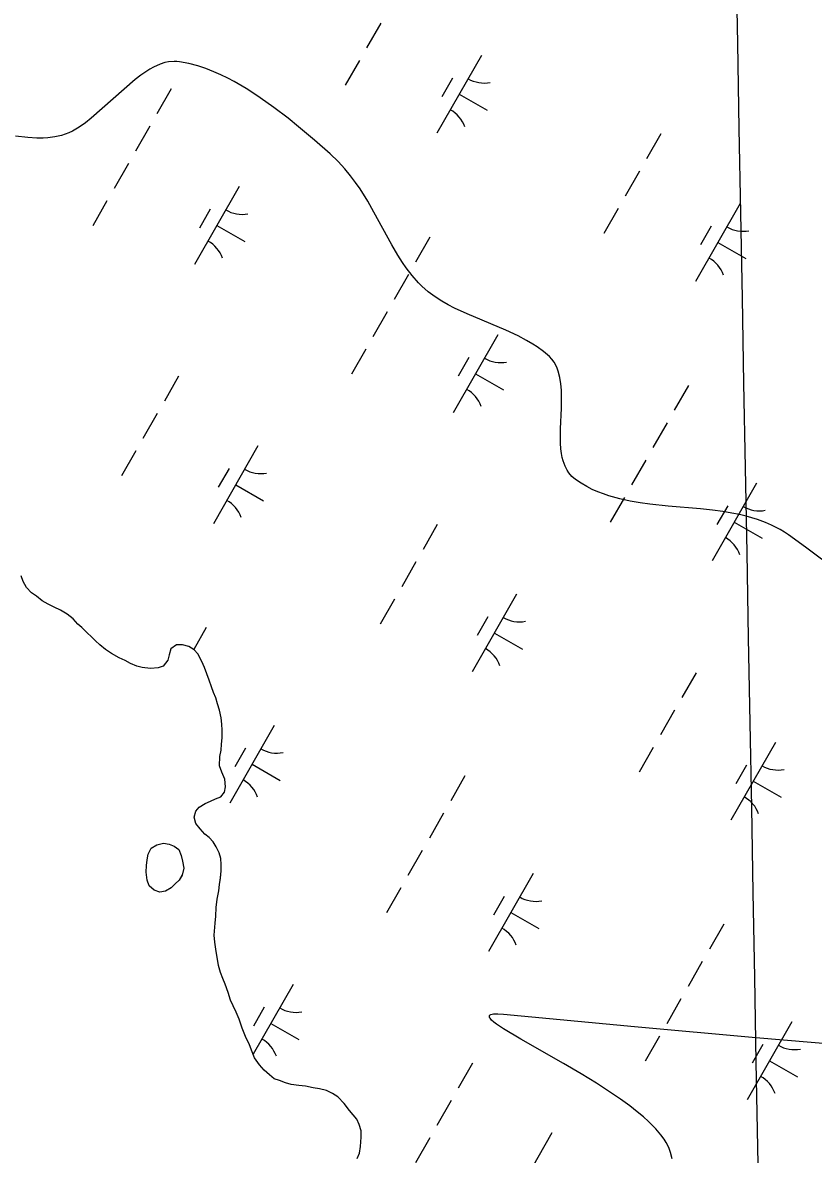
# Model space of a CAD drawing. Extents: x 3930721 to 3950824, y 220441 to 242861.
# Drawn here: x 3945636 to 3946077, y 232062 to 232693 of the extents above; entities that cross this region are included whole.
import ezdxf

# ---------------------------------------------------------------- set-up
doc = ezdxf.new("R2010")
doc.units = 0
for name, color, linetype in [('V-GRID-MAJR', 7, 'Continuous'), ('V-SITE-VEGE', 7, 'Continuous'), ('V-TOPO-SHOR', 7, 'Continuous'), ('V-WETL-SWMP', 7, 'Continuous')]:
    doc.layers.add(name, color=color, linetype=linetype)

msp = doc.modelspace()

# ---------------------------------------------------------------- linework, layer by layer
at = {"layer": 'V-GRID-MAJR'}
msp.add_spline([(3946094.66, 229416.34), (3946078.33, 230314.51), (3945968.14, 236374.43), (3945944.62, 237667.83)], degree=3, dxfattribs=at)
at = {"layer": 'V-SITE-VEGE'}
for p, q in [((3945704.94, 232665.87), (3945702.25, 232664)), ((3945707.3, 232667.34), (3945704.94, 232665.87)), ((3945709.36, 232668.48), (3945707.3, 232667.34)), ((3945712.97, 232670.1), (3945709.36, 232668.48)), ((3945715.68, 232670.98), (3945712.97, 232670.1)), ((3945717.71, 232671.42), (3945715.68, 232670.98)), ((3945720.76, 232671.7), (3945717.71, 232671.42)), ((3945722.29, 232671.66), (3945720.76, 232671.7)), ((3945723.81, 232671.49), (3945722.29, 232671.66)), ((3945729.05, 232670.47), (3945723.81, 232671.49)), ((3945733.96, 232669.15), (3945729.05, 232670.47)), ((3945738.58, 232667.62), (3945733.96, 232669.15)), ((3945742.9, 232665.92), (3945738.58, 232667.62)), ((3945746.96, 232664.13), (3945742.9, 232665.92)), ((3945699.17, 232661.64), (3945674.56, 232639.96)), ((3945702.25, 232664), (3945699.17, 232661.64)), ((3945750.77, 232662.27), (3945746.96, 232664.13)), ((3945754.35, 232660.38), (3945750.77, 232662.27)), ((3945761.05, 232656.48), (3945754.35, 232660.38)), ((3945766.91, 232652.73), (3945761.05, 232656.48)), ((3945772.04, 232649.2), (3945766.91, 232652.73)), ((3945776.53, 232645.95), (3945772.04, 232649.2)), ((3945784.38, 232639.93), (3945776.53, 232645.95)), ((3945667.77, 232635), (3945664.03, 232632.81)), ((3945671.28, 232637.42), (3945667.77, 232635)), ((3945674.56, 232639.96), (3945671.28, 232637.42)), ((3945790.25, 232635.19), (3945784.38, 232639.93)), ((3945799.06, 232627.77), (3945790.25, 232635.19)), ((3945639.19, 232629.18), (3945632.38, 232630.03)), ((3945644.15, 232628.88), (3945639.19, 232629.18)), ((3945647.77, 232628.88), (3945644.15, 232628.88)), ((3945650.43, 232629.02), (3945647.77, 232628.88)), ((3945654.31, 232629.52), (3945650.43, 232629.02)), ((3945658.05, 232630.37), (3945654.31, 232629.52)), ((3945660.11, 232631.05), (3945658.05, 232630.37)), ((3945662.1, 232631.87), (3945660.11, 232631.05)), ((3945664.03, 232632.81), (3945662.1, 232631.87)), ((3945807.84, 232620.09), (3945799.06, 232627.77)), ((3945812.25, 232615.91), (3945807.84, 232620.09)), ((3945816.01, 232611.83), (3945812.25, 232615.91)), ((3945819.26, 232607.9), (3945816.01, 232611.83)), ((3945822.09, 232604.14), (3945819.26, 232607.9)), ((3945824.56, 232600.55), (3945822.09, 232604.14)), ((3945828.85, 232593.72), (3945824.56, 232600.55)), ((3945832.3, 232587.68), (3945828.85, 232593.72)), ((3945842.23, 232569.36), (3945832.3, 232587.68)), ((3945845.55, 232563.71), (3945842.23, 232569.36)), ((3945848.17, 232559.59), (3945845.55, 232563.71)), ((3945850.24, 232556.6), (3945848.17, 232559.59)), ((3945853.55, 232552.26), (3945850.24, 232556.6)), ((3945857.16, 232548.14), (3945853.55, 232552.26)), ((3945858.93, 232546.36), (3945857.16, 232548.14)), ((3945862.63, 232543.16), (3945858.93, 232546.36)), ((3945866.38, 232540.41), (3945862.63, 232543.16)), ((3945870.12, 232538.04), (3945866.38, 232540.41)), ((3945873.78, 232535.97), (3945870.12, 232538.04)), ((3945877.33, 232534.14), (3945873.78, 232535.97)), ((3945884.23, 232530.93), (3945877.33, 232534.14)), ((3945905.96, 232521.78), (3945884.23, 232530.93)), ((3945912.68, 232518.65), (3945905.96, 232521.78)), ((3945917.5, 232516.11), (3945912.68, 232518.65)), ((3945920.95, 232514.07), (3945917.5, 232516.11)), ((3945923.43, 232512.45), (3945920.95, 232514.07)), ((3945926.96, 232509.85), (3945923.43, 232512.45)), ((3945930.22, 232507.03), (3945926.96, 232509.85)), ((3945931.61, 232505.54), (3945930.22, 232507.03)), ((3945932.77, 232503.98), (3945931.61, 232505.54)), ((3945933.73, 232502.35), (3945932.77, 232503.98)), ((3945934.52, 232500.66), (3945933.73, 232502.35)), ((3945935.16, 232498.95), (3945934.52, 232500.66)), ((3945936.08, 232495.41), (3945935.16, 232498.95)), ((3945936.62, 232491.86), (3945936.08, 232495.41)), ((3945936.9, 232488.36), (3945936.62, 232491.86)), ((3945936.87, 232478.4), (3945936.99, 232484.97)), ((3945936.99, 232484.97), (3945936.9, 232488.36)), ((3945936.36, 232466.7), (3945936.87, 232478.4)), ((3945936.3, 232462.4), (3945936.36, 232466.7)), ((3945936.4, 232458.74), (3945936.3, 232462.4)), ((3945936.63, 232455.63), (3945936.4, 232458.74)), ((3945936.97, 232453.02), (3945936.63, 232455.63)), ((3945937.39, 232450.82), (3945936.97, 232453.02)), ((3945937.88, 232448.96), (3945937.39, 232450.82)), ((3945938.98, 232445.91), (3945937.88, 232448.96)), ((3945940.07, 232443.79), (3945938.98, 232445.91)), ((3945941.04, 232442.31), (3945940.07, 232443.79)), ((3945942.76, 232440.28), (3945941.04, 232442.31)), ((3945944.84, 232438.5), (3945942.76, 232440.28)), ((3945947.92, 232436.41), (3945944.84, 232438.5)), ((3945951.03, 232434.59), (3945947.92, 232436.41)), ((3945954.13, 232433.01), (3945951.03, 232434.59)), ((3945957.22, 232431.64), (3945954.13, 232433.01)), ((3945960.3, 232430.45), (3945957.22, 232431.64)), ((3945963.34, 232429.42), (3945960.3, 232430.45)), ((3945969.41, 232427.73), (3945963.34, 232429.42)), ((3945975.26, 232426.47), (3945969.41, 232427.73)), ((3945980.88, 232425.52), (3945975.26, 232426.47)), ((3945986.23, 232424.79), (3945980.88, 232425.52)), ((3945996.44, 232423.71), (3945986.23, 232424.79)), ((3946014.47, 232422.12), (3945996.44, 232423.71)), ((3946021.17, 232421.4), (3946014.47, 232422.12)), ((3946026.96, 232420.62), (3946021.17, 232421.4)), ((3946031.96, 232419.81), (3946026.96, 232420.62)), ((3946036.26, 232418.95), (3946031.96, 232419.81)), ((3946039.96, 232418.09), (3946036.26, 232418.95)), ((3946046.27, 232416.25), (3946039.96, 232418.09)), ((3946050.84, 232414.57), (3946046.27, 232416.25)), ((3946054.17, 232413.13), (3946050.84, 232414.57)), ((3946058.98, 232410.62), (3946054.17, 232413.13)), ((3946061.31, 232409.2), (3946058.98, 232410.62)), ((3946063.57, 232407.66), (3946061.31, 232409.2)), ((3946073.11, 232400.75), (3946063.57, 232407.66)), ((3946090.8, 232387.52), (3946073.11, 232400.75)), ((3945896.68, 232139.31), (3945896.82, 232139.64)), ((3945896.8, 232138.53), (3945896.68, 232139.31)), ((3945897.05, 232138.08), (3945896.8, 232138.53)), ((3945896.82, 232139.64), (3945897.12, 232139.93)), ((3945897.9, 232137.1), (3945897.05, 232138.08)), ((3945897.12, 232139.93), (3945897.59, 232140.17)), ((3945897.59, 232140.17), (3945899.07, 232140.5)), ((3945899.13, 232135.99), (3945897.9, 232137.1)), ((3945899.07, 232140.5), (3945901.38, 232140.59)), ((3945900.69, 232134.79), (3945899.13, 232135.99)), ((3945901.38, 232140.59), (3945904.65, 232140.42)), ((3945904.65, 232140.42), (3945977.72, 232133.56)), ((3945904.58, 232132.18), (3945900.69, 232134.79)), ((3945914.25, 232126.41), (3945904.58, 232132.18)), ((3945977.72, 232133.56), (3946045.3, 232127.45)), ((3945938.1, 232112.87), (3945914.25, 232126.41)), ((3946045.3, 232127.45), (3946112.89, 232121.57)), ((3945947.89, 232107.13), (3945938.1, 232112.87)), ((3945956.46, 232101.88), (3945947.89, 232107.13)), ((3945963.78, 232097.15), (3945956.46, 232101.88)), ((3945969.93, 232092.94), (3945963.78, 232097.15)), ((3945975.02, 232089.22), (3945969.93, 232092.94)), ((3945979.22, 232085.94), (3945975.02, 232089.22)), ((3945982.64, 232083.07), (3945979.22, 232085.94)), ((3945985.43, 232080.55), (3945982.64, 232083.07)), ((3945989.54, 232076.44), (3945985.43, 232080.55)), ((3945992.39, 232073.1), (3945989.54, 232076.44)), ((3945994.21, 232070.62), (3945992.39, 232073.1)), ((3945995.38, 232068.77), (3945994.21, 232070.62)), ((3945996.81, 232066.03), (3945995.38, 232068.77)), ((3945997.81, 232063.32), (3945996.81, 232066.03)), ((3945998.62, 232059.79), (3945997.81, 232063.32))]:
    msp.add_line(p, q, dxfattribs=at)
at = {"layer": 'V-TOPO-SHOR'}
for points in [[(3945752.33, 232148.27), (3945750.97, 232152.52), (3945749.29, 232157.08), (3945747.95, 232160.34), (3945746.6, 232163.6), (3945745.58, 232167.52), (3945744.88, 232172.1), (3945744.19, 232175.36), (3945743.49, 232180.6), (3945743.12, 232184.52), (3945743.71, 232191.08), (3945744, 232195.01), (3945744.27, 232199.92), (3945744.88, 232204.51), (3945745.81, 232209.1), (3945746.11, 232212.71), (3945746.72, 232216.32), (3945747.01, 232220.25), (3945746.98, 232223.85), (3945746.94, 232227.12), (3945745.93, 232230.38), (3945744.26, 232233.64), (3945742.59, 232236.57), (3945740.28, 232238.84), (3945737.96, 232240.78), (3945735.32, 232243.7), (3945733, 232246.62), (3945731.98, 232250.21), (3945732.93, 232253.5), (3945734.87, 232255.81), (3945738.12, 232257.8), (3945741.05, 232259.14), (3945743.99, 232260.48), (3945746.92, 232261.5), (3945748.86, 232264.14), (3945749.48, 232267.09), (3945749.12, 232271.34), (3945747.44, 232275.25), (3945746.09, 232278.84), (3945746.37, 232284.08), (3945746.98, 232287.69), (3945747.28, 232290.96), (3945747.57, 232294.57), (3945747.53, 232298.82), (3945747.5, 232302.1), (3945747.13, 232305.7), (3945746.11, 232309.94), (3945745.09, 232313.53), (3945744.07, 232316.8), (3945742.73, 232319.73), (3945741.72, 232322.99), (3945740.37, 232326.58), (3945739.02, 232330.17), (3945737.68, 232333.76), (3945736.34, 232337.02), (3945734, 232341.25), (3945732.02, 232343.52), (3945729.05, 232345.46), (3945725.44, 232346.4), (3945722.17, 232346.37), (3945718.92, 232344.04), (3945717.96, 232340.76), (3945717.34, 232337.81), (3945714.75, 232334.51), (3945711.82, 232333.49), (3945707.57, 232333.12), (3945702.98, 232333.73), (3945700.02, 232334.36), (3945696.41, 232335.96), (3945693.44, 232337.56), (3945690.15, 232339.17), (3945685.87, 232341.42), (3945682.58, 232343.68), (3945679.28, 232346.26), (3945676.96, 232348.53), (3945674.65, 232350.8), (3945672.33, 232353.07), (3945669.36, 232355.98), (3945667.04, 232357.92), (3945664.4, 232360.84), (3945661.1, 232363.43), (3945657.47, 232365.68), (3945653.86, 232367.28), (3945650.56, 232369.03), (3945647.13, 232370.92), (3945644.01, 232373.47), (3945641.23, 232375.41), (3945638.39, 232378.25), (3945636.57, 232381.56), (3945635.41, 232384.88)], [(3945726.28, 232221.77), (3945725.33, 232218), (3945723.56, 232215.19), (3945721.46, 232213.05), (3945719.19, 232210.89), (3945715.93, 232209.06), (3945712.83, 232208.37), (3945709.71, 232209.49), (3945706.9, 232211.92), (3945705.72, 232215.18), (3945705.19, 232219.59), (3945705.31, 232223.36), (3945705.77, 232226.47), (3945706.39, 232229.59), (3945708, 232232.88), (3945711.09, 232234.88), (3945714.84, 232235.73), (3945718.12, 232235.11), (3945720.92, 232233.99), (3945723.39, 232232.22), (3945724.73, 232228.79), (3945725.42, 232225.69), (3945726.28, 232221.77)], [(3945822.95, 232059.94), (3945824.23, 232062.9), (3945824.85, 232066.51), (3945825.12, 232071.75), (3945825.09, 232075.35), (3945824.07, 232078.94), (3945822.73, 232081.87), (3945818.75, 232086.74), (3945815.77, 232090.64), (3945812.13, 232094.21), (3945809.16, 232096.14), (3945805.88, 232097.74), (3945801.93, 232098.69), (3945798.33, 232099.3), (3945794.06, 232100.24), (3945790.46, 232100.53), (3945786.2, 232101.15), (3945782.91, 232102.09), (3945779.63, 232103.37), (3945776.67, 232104.32), (3945774.03, 232106.59), (3945771.06, 232109.18), (3945768.41, 232112.1), (3945765.75, 232116), (3945764.07, 232120.24), (3945762.72, 232123.83), (3945761.05, 232127.08), (3945758.7, 232132.62), (3945757.02, 232137.52), (3945755.34, 232141.43), (3945753.67, 232145.01), (3945752.33, 232148.27)]]:
    msp.add_lwpolyline(points, dxfattribs=at)
at = {"layer": 'V-WETL-SWMP'}
for p, q in [((3945836.1, 232693.07), (3945828.15, 232679.18)), ((3945824.17, 232672.24), (3945816.22, 232658.35)), ((3945892.29, 232675.05), (3945867.44, 232631.66)), ((3945876.16, 232662.4), (3945870.19, 232651.99)), ((3945719.13, 232656.34), (3945711.18, 232642.46)), ((3945879.87, 232653.36), (3945895.49, 232644.41)), ((3945707.2, 232635.51), (3945699.25, 232621.63)), ((3945992.37, 232631.23), (3945984.42, 232617.34)), ((3945695.27, 232614.69), (3945687.32, 232600.8)), ((3945980.44, 232610.4), (3945972.49, 232596.52)), ((3945757.1, 232601.84), (3945732.25, 232558.45)), ((3945683.35, 232593.86), (3945675.39, 232579.98)), ((3946036.63, 232592.39), (3946011.79, 232549)), ((3945740.96, 232589.19), (3945735, 232578.77)), ((3945968.51, 232589.57), (3945960.56, 232575.69)), ((3945744.68, 232580.15), (3945760.3, 232571.2)), ((3946020.5, 232579.73), (3946014.53, 232569.32)), ((3945863.47, 232573.67), (3945855.52, 232559.79)), ((3946024.21, 232570.69), (3946039.83, 232561.75)), ((3945851.54, 232552.85), (3945843.59, 232538.96)), ((3945839.62, 232532.02), (3945831.66, 232518.14)), ((3945901.44, 232519.17), (3945876.59, 232475.79)), ((3945827.69, 232511.2), (3945819.74, 232497.31)), ((3945885.3, 232506.52), (3945879.34, 232496.11)), ((3945723.31, 232496.12), (3945715.36, 232482.24)), ((3945889.02, 232497.48), (3945904.64, 232488.53)), ((3946007.81, 232491.01), (3945999.86, 232477.12)), ((3945711.38, 232475.3), (3945703.43, 232461.41)), ((3945995.88, 232470.18), (3945987.93, 232456.3)), ((3945699.45, 232454.47), (3945691.5, 232440.59)), ((3945767.57, 232457.28), (3945742.73, 232413.9)), ((3945983.96, 232449.36), (3945976.01, 232435.47)), ((3945751.44, 232444.63), (3945745.47, 232434.22)), ((3945755.15, 232435.59), (3945770.77, 232426.64)), ((3946045.78, 232436.51), (3946020.93, 232393.12)), ((3945972.03, 232428.53), (3945964.08, 232414.65)), ((3946029.65, 232423.86), (3946023.68, 232413.44)), ((3945867.65, 232413.46), (3945859.7, 232399.57)), ((3946033.36, 232414.81), (3946048.98, 232405.87)), ((3945855.72, 232392.63), (3945847.77, 232378.75)), ((3945636.57, 232381.56), (3945635.41, 232384.88)), ((3945638.39, 232378.24), (3945636.57, 232381.56)), ((3945641.23, 232375.41), (3945638.39, 232378.24)), ((3945644.01, 232373.47), (3945641.23, 232375.41)), ((3945647.13, 232370.92), (3945644.01, 232373.47)), ((3945650.56, 232369.03), (3945647.13, 232370.92)), ((3945653.85, 232367.28), (3945650.56, 232369.03)), ((3945843.79, 232371.8), (3945835.84, 232357.92)), ((3945911.92, 232374.62), (3945887.07, 232331.23)), ((3945657.47, 232365.68), (3945653.85, 232367.28)), ((3945661.1, 232363.43), (3945657.47, 232365.68)), ((3945664.4, 232360.84), (3945661.1, 232363.43)), ((3945667.05, 232357.92), (3945664.4, 232360.84)), ((3945669.36, 232355.98), (3945667.05, 232357.92)), ((3945895.78, 232361.96), (3945889.81, 232351.55)), ((3945672.33, 232353.07), (3945669.36, 232355.98)), ((3945674.65, 232350.8), (3945672.33, 232353.07)), ((3945676.96, 232348.53), (3945674.65, 232350.8)), ((3945738.75, 232355.91), (3945731.76, 232343.69)), ((3945899.49, 232352.92), (3945915.11, 232343.98)), ((3945679.28, 232346.26), (3945676.96, 232348.53)), ((3945682.58, 232343.68), (3945679.28, 232346.26)), ((3945718.91, 232344.04), (3945717.96, 232340.76)), ((3945722.16, 232346.37), (3945718.91, 232344.04)), ((3945725.44, 232346.4), (3945722.16, 232346.37)), ((3945729.05, 232345.46), (3945725.44, 232346.4)), ((3945732.02, 232343.52), (3945729.05, 232345.46)), ((3945685.87, 232341.42), (3945682.58, 232343.68)), ((3945690.15, 232339.17), (3945685.87, 232341.42)), ((3945693.44, 232337.56), (3945690.15, 232339.17)), ((3945696.41, 232335.96), (3945693.44, 232337.56)), ((3945717.34, 232337.81), (3945714.75, 232334.51)), ((3945717.96, 232340.76), (3945717.34, 232337.81)), ((3945734, 232341.25), (3945732.02, 232343.52)), ((3945736.34, 232337.02), (3945734, 232341.25)), ((3945700.02, 232334.36), (3945696.41, 232335.96)), ((3945702.98, 232333.73), (3945700.02, 232334.36)), ((3945707.57, 232333.12), (3945702.98, 232333.73)), ((3945711.82, 232333.49), (3945707.57, 232333.12)), ((3945714.75, 232334.51), (3945711.82, 232333.49)), ((3945737.68, 232333.76), (3945736.34, 232337.02)), ((3945739.02, 232330.17), (3945737.68, 232333.76)), ((3945740.37, 232326.58), (3945739.02, 232330.17)), ((3945741.72, 232322.99), (3945740.37, 232326.58)), ((3946011.99, 232330.79), (3946004.04, 232316.91)), ((3945742.73, 232319.73), (3945741.72, 232322.99)), ((3945744.07, 232316.8), (3945742.73, 232319.73)), ((3945745.09, 232313.53), (3945744.07, 232316.8)), ((3945746.1, 232309.94), (3945745.09, 232313.53)), ((3945747.13, 232305.7), (3945746.1, 232309.94)), ((3946000.06, 232309.96), (3945992.11, 232296.08)), ((3945747.49, 232302.1), (3945747.13, 232305.7)), ((3945747.53, 232298.83), (3945747.49, 232302.1)), ((3945776.72, 232301.41), (3945751.87, 232258.02)), ((3945747.28, 232290.96), (3945747.57, 232294.57)), ((3945747.57, 232294.57), (3945747.53, 232298.83)), ((3945746.37, 232284.08), (3945746.98, 232287.69)), ((3945746.98, 232287.69), (3945747.28, 232290.96)), ((3945760.59, 232288.75), (3945754.62, 232278.34)), ((3945988.14, 232289.14), (3945980.18, 232275.25)), ((3946056.26, 232291.95), (3946031.41, 232248.56)), ((3945746.09, 232278.84), (3945746.37, 232284.08)), ((3945747.44, 232275.25), (3945746.09, 232278.84)), ((3945749.12, 232271.34), (3945747.44, 232275.25)), ((3945764.3, 232279.71), (3945779.92, 232270.77)), ((3946040.12, 232279.3), (3946034.16, 232268.88)), ((3945749.48, 232267.09), (3945749.12, 232271.34)), ((3945883.09, 232273.24), (3945875.14, 232259.36)), ((3946043.83, 232270.26), (3946059.45, 232261.31)), ((3945746.92, 232261.5), (3945748.86, 232264.14)), ((3945748.86, 232264.14), (3945749.48, 232267.09)), ((3945732.93, 232253.5), (3945734.87, 232255.81)), ((3945734.87, 232255.81), (3945738.12, 232257.81)), ((3945738.12, 232257.81), (3945741.05, 232259.15)), ((3945741.05, 232259.15), (3945743.99, 232260.48)), ((3945743.99, 232260.48), (3945746.92, 232261.5)), ((3945731.98, 232250.21), (3945732.93, 232253.5)), ((3945733, 232246.62), (3945731.98, 232250.21)), ((3945871.17, 232252.41), (3945863.21, 232238.53)), ((3945735.32, 232243.7), (3945733, 232246.62)), ((3945737.97, 232240.78), (3945735.32, 232243.7)), ((3945740.28, 232238.84), (3945737.97, 232240.78)), ((3945742.59, 232236.57), (3945740.28, 232238.84)), ((3945744.26, 232233.64), (3945742.59, 232236.57)), ((3945745.93, 232230.38), (3945744.26, 232233.64)), ((3945746.94, 232227.12), (3945745.93, 232230.38)), ((3945859.24, 232231.59), (3945851.29, 232217.7)), ((3945746.98, 232223.85), (3945746.94, 232227.12)), ((3945746.73, 232216.31), (3945747.01, 232220.25)), ((3945747.01, 232220.25), (3945746.98, 232223.85)), ((3945921.06, 232218.74), (3945896.22, 232175.35)), ((3945745.82, 232209.1), (3945746.11, 232212.71)), ((3945746.11, 232212.71), (3945746.73, 232216.31)), ((3945744.88, 232204.51), (3945745.82, 232209.1)), ((3945847.31, 232210.76), (3945839.36, 232196.88)), ((3945904.93, 232206.09), (3945898.96, 232195.67)), ((3945744, 232195.01), (3945744.27, 232199.92)), ((3945744.27, 232199.92), (3945744.88, 232204.51)), ((3945743.71, 232191.08), (3945744, 232195.01)), ((3945908.64, 232197.05), (3945924.26, 232188.1)), ((3945743.12, 232184.52), (3945743.71, 232191.08)), ((3946027.43, 232190.57), (3946019.48, 232176.69)), ((3945743.49, 232180.6), (3945743.12, 232184.52)), ((3945744.19, 232175.36), (3945743.49, 232180.6)), ((3945744.88, 232172.1), (3945744.19, 232175.36)), ((3945745.58, 232167.52), (3945744.88, 232172.1)), ((3945746.6, 232163.6), (3945745.58, 232167.52)), ((3946015.51, 232169.75), (3946007.56, 232155.86)), ((3945747.95, 232160.34), (3945746.6, 232163.6)), ((3945749.29, 232157.08), (3945747.95, 232160.34)), ((3945750.97, 232152.52), (3945749.29, 232157.08)), ((3945787.2, 232156.85), (3945764.95, 232118.01)), ((3945752.33, 232148.27), (3945750.97, 232152.52)), ((3945753.67, 232145.01), (3945752.33, 232148.27)), ((3946003.58, 232148.92), (3945995.63, 232135.04)), ((3945755.34, 232141.43), (3945753.67, 232145.01)), ((3945771.06, 232144.2), (3945765.1, 232133.78)), ((3945757.02, 232137.52), (3945755.34, 232141.43)), ((3945758.7, 232132.62), (3945757.02, 232137.52)), ((3946065.41, 232136.07), (3946040.56, 232092.69)), ((3945761.05, 232127.08), (3945758.7, 232132.62)), ((3945774.77, 232135.15), (3945790.39, 232126.21)), ((3945762.72, 232123.83), (3945761.05, 232127.08)), ((3945764.07, 232120.24), (3945762.72, 232123.83)), ((3945991.65, 232128.09), (3945983.7, 232114.21)), ((3946049.27, 232123.42), (3946043.3, 232113.01)), ((3945765.75, 232116), (3945764.07, 232120.24)), ((3945768.41, 232112.1), (3945765.75, 232116)), ((3945771.06, 232109.18), (3945768.41, 232112.1)), ((3945887.27, 232113.02), (3945879.32, 232099.14)), ((3946052.98, 232114.38), (3946068.6, 232105.43)), ((3945774.03, 232106.59), (3945771.06, 232109.18)), ((3945776.67, 232104.32), (3945774.03, 232106.59)), ((3945779.62, 232103.37), (3945776.67, 232104.32)), ((3945782.91, 232102.09), (3945779.62, 232103.37)), ((3945786.2, 232101.15), (3945782.91, 232102.09)), ((3945790.46, 232100.53), (3945786.2, 232101.15)), ((3945794.06, 232100.24), (3945790.46, 232100.53)), ((3945798.33, 232099.3), (3945794.06, 232100.24)), ((3945801.94, 232098.69), (3945798.33, 232099.3)), ((3945805.87, 232097.74), (3945801.94, 232098.69)), ((3945809.16, 232096.14), (3945805.87, 232097.74)), ((3945812.13, 232094.21), (3945809.16, 232096.14)), ((3945815.77, 232090.64), (3945812.13, 232094.21)), ((3945875.34, 232092.2), (3945867.39, 232078.31)), ((3945818.75, 232086.74), (3945815.77, 232090.64)), ((3945822.73, 232081.87), (3945818.75, 232086.74)), ((3945824.07, 232078.94), (3945822.73, 232081.87)), ((3945825.09, 232075.35), (3945824.07, 232078.94)), ((3945825.12, 232071.75), (3945825.09, 232075.35)), ((3945931.54, 232074.18), (3945906.69, 232030.79)), ((3945824.23, 232062.9), (3945824.85, 232066.51)), ((3945824.85, 232066.51), (3945825.12, 232071.75)), ((3945863.42, 232071.37), (3945855.46, 232057.49)), ((3945822.95, 232059.94), (3945824.23, 232062.9))]:
    msp.add_line(p, q, dxfattribs=at)
msp.add_lwpolyline([(3945726.28, 232221.77), (3945725.34, 232217.99), (3945723.56, 232215.2), (3945721.46, 232213.05), (3945719.19, 232210.89), (3945715.93, 232209.06), (3945712.83, 232208.37), (3945709.71, 232209.49), (3945706.9, 232211.92), (3945705.72, 232215.18), (3945705.19, 232219.59), (3945705.31, 232223.36), (3945705.77, 232226.47), (3945706.39, 232229.59), (3945708, 232232.88), (3945711.09, 232234.88), (3945714.84, 232235.73), (3945718.12, 232235.11), (3945720.92, 232233.99), (3945723.39, 232232.22), (3945724.74, 232228.79), (3945725.42, 232225.69)], close=True, dxfattribs=at)
for centre, start, end in [((3945893.8, 232677.21), 239.42788, 280.97154), ((3945866.35, 232629.27), 19.42788, 60.97154), ((3945758.61, 232604), 239.42788, 280.97154), ((3946038.14, 232594.54), 239.42788, 280.97154), ((3945731.15, 232556.06), 19.42788, 60.97154), ((3946010.69, 232546.6), 19.42788, 60.97154), ((3945902.95, 232521.33), 239.42788, 280.97154), ((3945875.5, 232473.39), 19.42788, 60.97154), ((3945769.08, 232459.44), 239.42788, 280.97154), ((3945741.63, 232411.5), 19.42788, 60.97154), ((3946047.29, 232438.67), 239.42788, 280.97154), ((3946019.84, 232390.73), 19.42788, 60.97154), ((3945913.42, 232376.77), 239.42788, 280.97154), ((3945885.97, 232328.84), 19.42788, 60.97154), ((3945778.23, 232303.56), 239.42788, 280.97154), ((3946057.77, 232294.11), 239.42788, 280.97154), ((3945750.78, 232255.62), 19.42788, 60.97154), ((3946030.31, 232246.17), 19.42788, 60.97154), ((3945922.57, 232220.9), 239.42788, 280.97154), ((3945895.12, 232172.96), 19.42788, 60.97154), ((3945788.71, 232159.01), 239.42788, 280.97154), ((3945761.25, 232111.07), 19.42788, 60.97154), ((3946066.91, 232138.23), 239.42788, 280.97154), ((3946039.46, 232090.29), 19.42788, 60.97154)]:
    msp.add_arc(centre, 17.62, start, end, dxfattribs=at)

doc.saveas('drawing.dxf')
